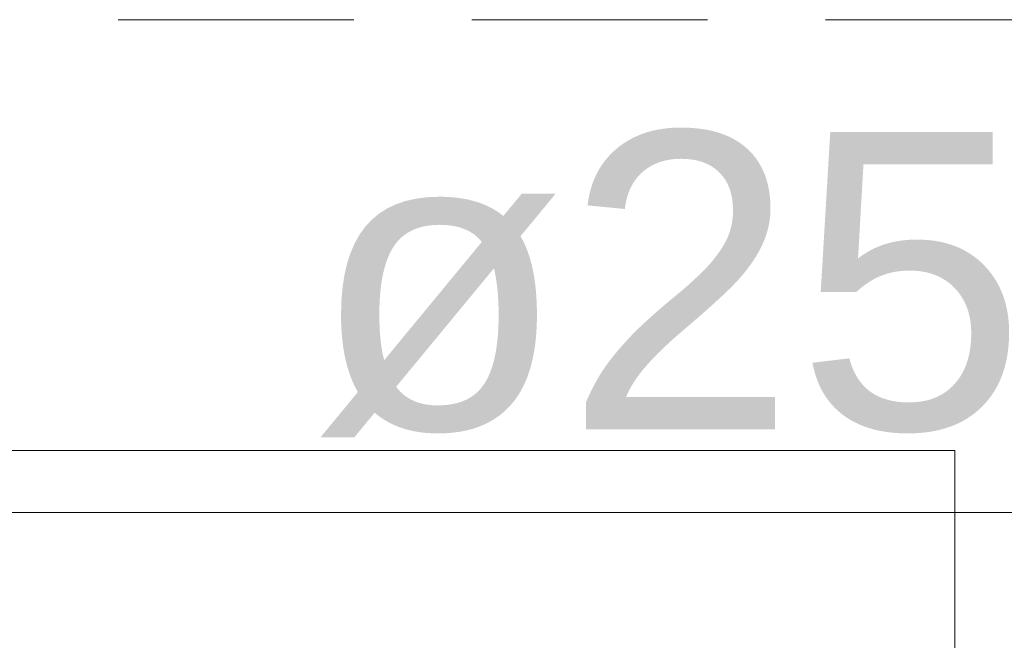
# Model space of a CAD drawing. Header units: millimetres. Extents: x 2 to 902, y -447 to 199.
# Tile 975 of 1056: x 53.164 to 54.491, y 181.87 to 182.705. Entities that reach past the tile are written whole.
import ezdxf

# ---------------------------------------------------------------- set-up
doc = ezdxf.new("R2010")
doc.units = ezdxf.units.MM
doc.header["$MEASUREMENT"] = 0
doc.linetypes.add('HIDDEN2', pattern=[0.47625, 0.3175, -0.15875])
doc.linetypes.add('NULL', pattern=[0])
for name, color, linetype, lineweight in [('AF-Textos conduto', 7, 'Continuous', 9), ('DI-Detalhes', 1, 'HIDDEN2', 9), ('IFC-Elemento de mobília-Contorno', 152, 'Continuous', 5)]:
    doc.layers.add(name, color=color, linetype=linetype, lineweight=lineweight)
doc.styles.add('Arial', font='arial.ttf')

msp = doc.modelspace()

# ---------------------------------------------------------------- linework, layer by layer
at = {"layer": 'AF-Textos conduto'}
msp.add_lwpolyline([(51.7484, 180.8417), (51.7484, 182.0417), (54.9405, 182.0417)], dxfattribs=at)
at = {"layer": 'DI-Detalhes'}
msp.add_lwpolyline([(49.4871, 182.705), (55.5831, 182.705), (55.5831, 179.3352), (49.4871, 179.3352), (49.4871, 182.705)], dxfattribs=at)
at = {"layer": 'IFC-Elemento de mobília-Contorno', "color": 7, "lineweight": 5}
for p in [(50.3638, 182.1252), (50.3838, 182.1252), (54.4238, 180.9682), (54.4238, 180.9682)]:
    msp.add_line(p, (54.4238, 182.1252), dxfattribs=at)

# ---------------------------------------------------------------- texts
at = {"layer": 'AF-Textos conduto', "linetype": 'NULL', "insert": (53.5577, 182.1431), "char_height": 0.4, "width": 1.92561, "attachment_point": 7, "line_spacing_factor": 0.6, "style": 'Arial'}
msp.add_mtext('ø25', dxfattribs=at)

doc.saveas('drawing.dxf')
